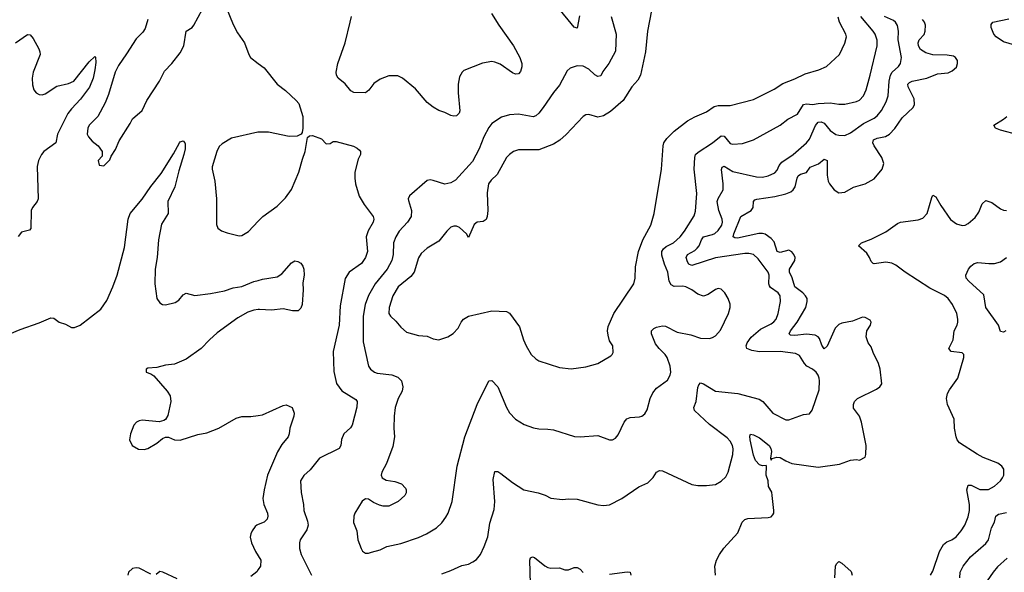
# Model space of a CAD drawing. Header units: inches. Extents: x 1954678 to 2060271, y 904822 to 1016299.
# Tile 368 of 403: x 2048378 to 2055076, y 981108 to 984868. Entities that reach past the tile are written whole.
import ezdxf

# ---------------------------------------------------------------- set-up
doc = ezdxf.new("R2010")
doc.units = ezdxf.units.IN
doc.header["$MEASUREMENT"] = 0
doc.layers.add('C0948', color=7, linetype='Continuous')
doc.layers.add('C0958', color=7, linetype='Continuous')

msp = doc.modelspace()

# ---------------------------------------------------------------- linework, layer by layer
at = {"layer": 'C0948', "color": 5}
for points, elevation in [([(2049750, 985031.3), (2049830, 984834), (2049858.7, 984778.7), (2049908.2, 984710), (2049935.5, 984630), (2049947.3, 984610), (2050000, 984570.8)], 640), ([(2049248.9, 984870), (2049231.4, 984808.6), (2049216.4, 984783.6), (2049170, 984737.6), (2049105.5, 984634.5), (2049050, 984557), (2049027.8, 984510), (2048981.8, 984358.2), (2048958.6, 984301.4), (2048910.3, 984209.7), (2048850.4, 984150), (2048840.3, 984130), (2048837.1, 984090), (2048846, 984070), (2048870, 984042), (2048911.3, 984010), (2048938, 983970), (2048939.6, 983940.4), (2048912, 983910), (2048918, 983878), (2048950, 983874), (2048990, 983914), (2049000.2, 983939.8), (2049030, 983984.7), (2049055.5, 984044.5), (2049130, 984161), (2049146, 984194), (2049210, 984251), (2049243, 984317), (2049329.4, 984450), (2049363.5, 984516.5), (2049412.7, 984570), (2049470, 984642.8), (2049493.3, 984690), (2049509.7, 984790.3), (2049550, 984814.4), (2049563, 984830), (2049620.8, 984939.2)], 640), ([(2048349, 984710), (2048430, 984766.4), (2048450, 984763.8), (2048470, 984739.3), (2048509.1, 984670), (2048515.8, 984650), (2048516.2, 984630), (2048469.3, 984510), (2048462.8, 984470), (2048464.2, 984424.2), (2048473, 984390), (2048490, 984370.6), (2048510, 984358), (2048530, 984355.5), (2048550, 984362.4), (2048630, 984415.6), (2048710, 984434.6), (2048745.1, 984450), (2048850, 984581.6), (2048890, 984618), (2048893.7, 984613.7), (2048896.7, 984576.7), (2048890, 984526), (2048877.8, 984470), (2048851.9, 984408.1), (2048792.3, 984327.7), (2048730, 984262), (2048706, 984230), (2048634, 984090), (2048623.5, 984030), (2048542, 983970), (2048525.7, 983950), (2048506.5, 983910), (2048495.6, 983870), (2048504.4, 983650), (2048496.1, 983630), (2048464.9, 983590), (2048454.9, 983570), (2048453.1, 983446.9), (2048444.4, 983435.6), (2048390, 983422.3), (2048366.5, 983393.5)], 620), ([(2050000, 984102), (2049998, 984102), (2049819.3, 984060.7), (2049756.1, 984023.9), (2049735.3, 984004.7), (2049718.4, 983970), (2049686.9, 983866.9), (2049686.7, 983850), (2049704.2, 983770), (2049716.9, 983650), (2049715.5, 983475.5), (2049726.8, 983450), (2049750, 983430.7), (2049790, 983418), (2049870, 983397.1), (2049890, 983399.3), (2049934, 983426), (2050000, 983496.5)], 640), ([(2048310, 982730.7), (2048380.2, 982759.8), (2048510, 982804.4), (2048590, 982839.1), (2048610, 982837.3), (2048646.8, 982810), (2048690, 982795.5), (2048730, 982773.4), (2048750, 982773), (2048790, 982790.4), (2048930, 982899.5), (2048970, 982957.1), (2049011.7, 983050), (2049040.7, 983130), (2049090, 983318.8), (2049115.4, 983510), (2049128.2, 983550), (2049210, 983647.4), (2049270, 983733.4), (2049339.4, 983820.6), (2049424.1, 983955.9), (2049464.5, 984030), (2049470, 984037.3), (2049490, 984044), (2049502, 984030), (2049502.5, 984022.5), (2049503.1, 983990), (2049495.2, 983950), (2049460.1, 983839.9), (2049432.3, 983730), (2049385.4, 983630), (2049387, 983550), (2049343.5, 983476.5), (2049321.4, 983370), (2049313.2, 983250), (2049298.8, 983170), (2049296.5, 983070), (2049310.3, 982970.3), (2049330, 982940.5), (2049350, 982930.4), (2049370, 982929), (2049435.7, 982944.3), (2049460.3, 982959.7), (2049490, 982997.1), (2049510, 983006.7), (2049570, 982991.6), (2049675.2, 983004.8), (2049770, 983023.6), (2049830, 983044), (2049890, 983053.8), (2049970, 983086), (2050000, 983093.8)], 620), ([(2050000, 982895.8), (2049970, 982891.3), (2049930, 982878), (2049861.6, 982838.4), (2049721.9, 982738.1), (2049668.1, 982690), (2049611.5, 982630), (2049510, 982558.4), (2049430, 982525.4), (2049370, 982518.3), (2049310, 982500.9), (2049250, 982497), (2049238.8, 982490), (2049238, 982470), (2049270, 982458.8), (2049290, 982444), (2049380.6, 982340.6), (2049400.4, 982310), (2049406.4, 982270), (2049385.1, 982174.9), (2049370, 982149), (2049359.3, 982140.7), (2049327.3, 982132.7), (2049210, 982142.7), (2049190, 982139.3), (2049171.3, 982130), (2049154.8, 982110), (2049130.7, 982050), (2049124.9, 982010), (2049142.8, 981970), (2049187, 981947), (2049224.9, 981944.9), (2049250, 981950.4), (2049310, 981986.4), (2049350, 982019.1), (2049370, 982028), (2049390, 982028), (2049432, 982010), (2049470, 982007.2), (2049590, 982045.3), (2049650, 982056.5), (2049732.3, 982090), (2049850, 982156.5), (2049890, 982168.7), (2049950, 982168), (2050000, 982175.7)], 620), ([(2050000, 981433.7), (2049990.3, 981429.7), (2049979.6, 981420.4), (2049958.4, 981390), (2049950.4, 981370), (2049946.6, 981346.6), (2049954.4, 981310), (2049981.6, 981250), (2050000, 981220.2)], 620), ([(2049270, 981094.8), (2049190, 981137.2), (2049170, 981139.7), (2049146.3, 981133.7), (2049119.1, 981110), (2049112.7, 981090)], 620), ([(2050000, 981126.8), (2049990, 981112.7), (2049950, 981079.3)], 620), ([(2049450, 981065.1), (2049350.7, 981109.3), (2049330, 981113.6), (2049306.2, 981093.8)], 620)]:
    msp.add_lwpolyline(points, dxfattribs=dict(at, elevation=elevation))
at = {"layer": 'C0958', "color": 5}
for points, elevation in [([(2052185.9, 984894.1), (2052170, 984809.3), (2052150, 984816.2), (2052035.9, 984955.9)], 640), ([(2051588.4, 984910), (2051636.5, 984830), (2051736.5, 984690), (2051780.9, 984610), (2051792.9, 984570), (2051792.8, 984547.2), (2051784.7, 984515.3), (2051770, 984499.3), (2051750, 984497), (2051730, 984505.1), (2051645.6, 984565.6), (2051610, 984579.8), (2051590, 984582.7), (2051527.2, 984572.8), (2051398.8, 984521.2), (2051387.3, 984510), (2051370, 984479), (2051360.7, 984430), (2051361, 984370), (2051372.1, 984248), (2051367.4, 984232.6), (2051350, 984214.5), (2051330, 984211.8), (2051310, 984215.6), (2051270, 984236.3), (2051229.7, 984249.7), (2051190, 984271.8), (2051150, 984305.1), (2051070, 984398.3), (2050982.7, 984470), (2050950, 984485.1), (2050890, 984485.1), (2050830, 984463.7), (2050786.4, 984433.6), (2050752.8, 984387.2), (2050730, 984369.2), (2050650, 984372), (2050630, 984383.7), (2050591.1, 984431.1), (2050545.1, 984470), (2050534, 984490), (2050529.7, 984509.7), (2050542.2, 984570), (2050592.7, 984710), (2050626, 984850), (2050634, 984890)], 640), ([(2052402.4, 984890), (2052436.1, 984770), (2052430, 984654), (2052385.5, 984570), (2052345.2, 984514.8), (2052330, 984485.1), (2052310, 984480.4), (2052290, 984493.1), (2052250, 984531.6), (2052210, 984552.5), (2052170, 984554.8), (2052122.3, 984537.7), (2052101.2, 984518.8), (2052050, 984423), (2052008.6, 984371.4), (2051939.6, 984270), (2051910, 984231.3), (2051890, 984213.7), (2051870, 984206), (2051770, 984225.3), (2051710, 984221), (2051654.7, 984205.3), (2051590, 984161.6), (2051570, 984134.5), (2051535.9, 984070), (2051504.5, 983990), (2051457.6, 983902.4), (2051343.4, 983776.6), (2051310, 983758.9), (2051270, 983749.7), (2051190, 983774.5), (2051170, 983778), (2051150, 983772.7), (2051030, 983669.2), (2051021.3, 983650), (2051022, 983638), (2051042.8, 983570), (2051040.3, 983530), (2051015.6, 983490), (2050959.1, 983430), (2050935.6, 983390), (2050921.5, 983350), (2050917.4, 983270), (2050908.4, 983230), (2050876.5, 983170), (2050796.2, 983070), (2050749.5, 982990.5), (2050728.6, 982930), (2050713.4, 982850), (2050715.3, 982675.3), (2050751.7, 982510), (2050764.6, 982490), (2050790.7, 982470), (2050810, 982463.6), (2050910, 982451.4), (2050950, 982435.6), (2050974.3, 982410), (2050984.7, 982370), (2050979.7, 982340.3), (2050953.1, 982290), (2050931.7, 982230), (2050924.6, 982170), (2050922.6, 982090), (2050926.7, 982030), (2050916.5, 981963.5), (2050872.5, 981847.5), (2050842, 981790), (2050836.3, 981770), (2050844, 981750), (2050870, 981735.5), (2050930, 981726), (2050976, 981710), (2051001.4, 981681.4), (2051006.8, 981670), (2051006.8, 981650), (2050997.3, 981630), (2050953.4, 981590), (2050890, 981557.4), (2050850, 981557.7), (2050825.3, 981565.3), (2050783.7, 981583.7), (2050750, 981606), (2050730, 981609.2), (2050708.3, 981591.7), (2050657.3, 981510), (2050650.5, 981489.5), (2050648.3, 981448.3), (2050671, 981390), (2050678, 981330), (2050701, 981270), (2050710, 981252), (2050730, 981238), (2050750, 981238), (2050770, 981244.7), (2050830, 981261), (2050876, 981284), (2050970, 981303.8), (2051090, 981344.9), (2051145.2, 981370), (2051212.7, 981410), (2051250, 981444.9), (2051277, 981483), (2051293.3, 981510), (2051320.5, 981590), (2051353.3, 981830), (2051406.9, 982030), (2051489.7, 982250), (2051570, 982410.6), (2051590, 982413.4), (2051630, 982370.7), (2051690.4, 982230), (2051710, 982194), (2051750, 982150.6), (2051810, 982114.9), (2051872.3, 982092.3), (2051910, 982083.8), (2051970, 982083), (2052010, 982077.1), (2052152.5, 982032.5), (2052190, 982030.4), (2052310, 982039.3), (2052390, 982010.5), (2052410, 982010.5), (2052430, 982022), (2052450, 982044), (2052489.8, 982130.2), (2052507.2, 982152.8), (2052530, 982162), (2052594.3, 982165.7), (2052610, 982170.4), (2052630, 982186), (2052646.6, 982213.4), (2052665.6, 982290), (2052685.1, 982330), (2052710, 982360.9), (2052783.7, 982416.3), (2052803.1, 982450), (2052806.2, 982470), (2052803.8, 982510), (2052781.6, 982570), (2052768.7, 982590), (2052727.2, 982630), (2052702.2, 982662.2), (2052676.3, 982730), (2052676.2, 982750), (2052692.6, 982767.4), (2052710, 982775.3), (2052750, 982784.9), (2052770, 982783.1), (2052850, 982741.5), (2052943.8, 982723.8), (2053010, 982701.1), (2053070, 982698.9), (2053090, 982704.9), (2053110, 982718), (2053144.7, 982755.3), (2053200.5, 982870), (2053211.6, 982910), (2053211.9, 982931.9), (2053197.2, 982970), (2053174, 983010), (2053150, 983034), (2053130, 983039.3), (2053110, 983033.2), (2053061.4, 982998.6), (2053030, 982988), (2052990, 983000.4), (2052949.6, 983030), (2052910, 983050.8), (2052890, 983054.4), (2052830, 983052), (2052810, 983063), (2052796.8, 983090), (2052787.6, 983150), (2052764.5, 983204.5), (2052746.2, 983266.2), (2052746.7, 983290), (2052758.1, 983310), (2052775.5, 983324.5), (2052824.4, 983350), (2052869.7, 983390), (2052900.4, 983430), (2052966.2, 983533.8), (2052974, 983566), (2052984.5, 983684.5), (2052966.8, 983850), (2052969.8, 983930), (2052975.6, 983950), (2052992.6, 983967.4), (2053090, 984029.2), (2053150, 984078.4), (2053170, 984075.8), (2053210, 984024.9), (2053230, 984020.3), (2053293.9, 984026.1), (2053368.8, 984051.2), (2053550, 984150.3), (2053602.9, 984190), (2053670, 984224), (2053710, 984290.1), (2053730, 984296.1), (2053770, 984290.1), (2053810, 984297.2), (2053890, 984302), (2053950, 984293.4), (2053990, 984293.6), (2054070, 984310.2), (2054090, 984320.8), (2054117.4, 984350), (2054136.5, 984390), (2054162.9, 984490), (2054209.8, 984690), (2054210.7, 984729.3), (2054197, 984770), (2054184.7, 984790), (2054099.9, 984890)], 660), ([(2052676.5, 984930), (2052649.3, 984790.7), (2052636, 984650), (2052601.3, 984490), (2052583.8, 984456.2), (2052542.4, 984410), (2052482.2, 984317.8), (2052396.4, 984243.6), (2052350, 984214), (2052310, 984205.7), (2052250, 984222.9), (2052230, 984220.7), (2052210, 984209.5), (2052094.2, 984085.8), (2052051.1, 984048.9), (2052010, 984022), (2051910, 983983.5), (2051770, 983983.5), (2051738, 983970), (2051710, 983951.1), (2051690, 983929.6), (2051625.5, 983814.5), (2051584, 983776), (2051567.6, 983750), (2051557.3, 983690), (2051562.8, 983570), (2051558, 983530), (2051550, 983509.4), (2051530, 983495.1), (2051490, 983489.7), (2051470, 983474.5), (2051430, 983386), (2051417.2, 983410), (2051370, 983454.7), (2051350, 983462.4), (2051330, 983463.6), (2051310, 983455.6), (2051283.1, 983430), (2051230, 983361.6), (2051150, 983314), (2051110, 983278), (2051090, 983246.6), (2051060.3, 983150), (2051038.3, 983121.8), (2050951.3, 983050), (2050915.4, 982990), (2050891.6, 982910), (2050888.9, 982868.9), (2050900.5, 982850), (2050936.3, 982816.3), (2050970, 982775.5), (2051010, 982742.4), (2051090, 982720.4), (2051150, 982714.9), (2051190, 982696.3), (2051230, 982690.7), (2051290, 982710.6), (2051327.5, 982732.5), (2051361.2, 982770), (2051381.2, 982810), (2051397.2, 982830), (2051430, 982850.7), (2051590, 982887.7), (2051690, 982881.6), (2051710.3, 982870.3), (2051777.2, 982777.2), (2051804.4, 982690), (2051822.4, 982650), (2051857.3, 982590), (2051890, 982560.7), (2051910, 982548), (2052050, 982502.4), (2052130, 982492.4), (2052230, 982506), (2052310, 982528), (2052398.9, 982581.1), (2052409, 982590), (2052415.5, 982604.5), (2052412, 982650), (2052390, 982682), (2052380.5, 982720.5), (2052376.9, 982750), (2052380.7, 982780.7), (2052419.7, 982870), (2052555.4, 983070), (2052563.5, 983110), (2052566.7, 983186.7), (2052587.2, 983290), (2052617.2, 983370), (2052672.2, 983470), (2052694.7, 983550), (2052743.1, 983850), (2052755.1, 984010), (2052759.7, 984030), (2052779.6, 984060.4), (2052830, 984110.4), (2052921.2, 984178.8), (2052970, 984207.2), (2053050, 984242), (2053102.8, 984277.2), (2053130, 984283.9), (2053210, 984284), (2053370, 984325.7), (2053510, 984394.9), (2053570, 984434), (2053650, 984465.3), (2053720.3, 984499.7), (2053813, 984527), (2053865.2, 984550), (2053954.5, 984630), (2053991.8, 984708.2), (2054002, 984750), (2053998, 984770), (2053953.5, 984850), (2053945.5, 984885.5)], 680), ([(2051250, 981098.7), (2051310, 981120.3), (2051384.9, 981155.1), (2051430, 981164.9), (2051461.1, 981178.9), (2051484.4, 981195.6), (2051511.8, 981230), (2051537.1, 981282.9), (2051561.3, 981350), (2051576.6, 981443.4), (2051604.4, 981535.6), (2051610.6, 981590), (2051599.5, 981740.5), (2051610, 981794.8), (2051630, 981794), (2051650, 981781.6), (2051730, 981719.5), (2051806.8, 981670), (2051904.7, 981650), (2051953.5, 981633.5), (2051990, 981613.4), (2052070, 981604.4), (2052111.7, 981608.3), (2052170, 981606.4), (2052310, 981566.4), (2052350, 981562.4), (2052390, 981566.4), (2052473.2, 981610), (2052589, 981690), (2052650, 981717.3), (2052686, 981754), (2052710, 981790.6), (2052730, 981800.5), (2052750, 981799.3), (2052950, 981704.9), (2052990, 981698), (2053050, 981698), (2053110, 981706), (2053150, 981728), (2053181.7, 981758.3), (2053198.4, 981790), (2053228.3, 981910), (2053230.9, 981949.1), (2053226, 981970), (2053210, 982000.5), (2053190, 982023.5), (2053070, 982114.5), (2052967.3, 982210), (2052962.9, 982230), (2052979.7, 982270), (2052990, 982364.7), (2052996.6, 982383.4), (2053010, 982397.1), (2053030, 982390.4), (2053110, 982341.1), (2053263.8, 982323.8), (2053407.3, 982287.3), (2053433, 982270), (2053502, 982190), (2053590, 982145.3), (2053610, 982144.9), (2053710, 982182), (2053750, 982186), (2053769.3, 982210.7), (2053816.3, 982350), (2053819.7, 982410), (2053815.8, 982430), (2053809.7, 982450), (2053795.8, 982470), (2053771.5, 982490), (2053731.8, 982511.8), (2053715.6, 982530), (2053683.1, 982583.1), (2053656.2, 982596.2), (2053550, 982611.3), (2053410, 982608.9), (2053357.4, 982617.4), (2053324.7, 982630), (2053319.8, 982650), (2053327.1, 982670), (2053352.7, 982707.3), (2053417.8, 982762.2), (2053490, 982798.8), (2053508.6, 982811.4), (2053523.8, 982830), (2053538.2, 982870), (2053553.3, 982950), (2053550.7, 982990), (2053538.5, 983010), (2053486.1, 983046.1), (2053478, 983058), (2053473.6, 983070), (2053475.8, 983130), (2053470.4, 983150.4), (2053401.6, 983241.6), (2053369.8, 983269.8), (2053338, 983278), (2053310, 983278.3), (2053110, 983248.2), (2052950, 983194.6), (2052930, 983204.4), (2052921.6, 983221.6), (2052911.9, 983250), (2052921.1, 983270), (2052970, 983298), (2052986.2, 983313.8), (2052999.1, 983330), (2053015.3, 983370), (2053029, 983390), (2053090, 983406), (2053105.7, 983414.3), (2053130, 983434.3), (2053154.5, 983470), (2053159.2, 983490), (2053156.8, 983510), (2053134, 983570), (2053123.2, 983630), (2053128.9, 983651.1), (2053162.8, 983710), (2053163.7, 983750), (2053151.1, 983848.9), (2053156.6, 983863.4), (2053170, 983870.2), (2053230, 983835.3), (2053390, 983798.2), (2053430, 983795.8), (2053470, 983805.2), (2053513.8, 983826.2), (2053530, 983844.6), (2053545, 983875), (2053562.4, 983897.6), (2053638.5, 983950), (2053730, 984030.3), (2053750, 984054.9), (2053792.3, 984147.7), (2053808.8, 984171.2), (2053830, 984173.1), (2053850, 984163.8), (2053890, 984113.4), (2053930, 984087.7), (2053950, 984081.5), (2053990, 984080.9), (2054030, 984098), (2054118.8, 984161.2), (2054190, 984198.4), (2054210, 984214.7), (2054239.8, 984250), (2054271.6, 984310), (2054285, 984350), (2054293, 984450), (2054301.7, 984490), (2054312.1, 984510), (2054355, 984550), (2054369.8, 984570), (2054375.6, 984610), (2054354.8, 984730), (2054356.5, 984790), (2054348.3, 984828.3), (2054336, 984850), (2054322.1, 984862.1), (2054261.1, 984890)], 640), ([(2053110.8, 981090), (2053107.1, 981150), (2053117.5, 981190), (2053138.6, 981230), (2053168.5, 981271.5), (2053262.7, 981377.3), (2053292.8, 981450), (2053310, 981468.7), (2053330, 981475.3), (2053470, 981480.3), (2053490, 981486), (2053501.7, 981498.3), (2053507.6, 981510), (2053508.3, 981530), (2053497.5, 981630), (2053493.4, 981653.4), (2053472, 981692), (2053469.1, 981730), (2053456.8, 981770), (2053458.4, 981830), (2053456.1, 981836.1), (2053430, 981833.6), (2053410, 981839.8), (2053382.4, 981870), (2053370, 981904.5), (2053346.8, 982010), (2053344.9, 982035.1), (2053350, 982047.3), (2053370, 982044.6), (2053410, 982022.2), (2053477.2, 981970), (2053487.8, 981950), (2053491, 981930), (2053485.7, 981885.7), (2053490, 981871), (2053496.9, 981883.1), (2053529, 981891), (2053550, 981889.4), (2053590, 981866), (2053630, 981849.4), (2053810, 981823.8), (2053955.1, 981844.9), (2054030, 981870.8), (2054070, 981876), (2054090, 981871.3), (2054128.7, 981891.3), (2054134, 981910), (2054135.1, 981970), (2054103.5, 982130), (2054089.6, 982170), (2054050, 982225.2), (2054049.7, 982250), (2054057.4, 982270), (2054076.2, 982290), (2054206.1, 982353.9), (2054229.4, 982370), (2054241.6, 982390), (2054231, 982490), (2054219.7, 982530), (2054183.6, 982603.6), (2054170, 982642.7), (2054149.8, 982669.8), (2054136.4, 982710), (2054139.7, 982750), (2054164.5, 982790), (2054169.2, 982809.2), (2054163.2, 982823.2), (2054130, 982841.2), (2054110, 982843.7), (2054043, 982817), (2053970, 982802.2), (2053950, 982793.6), (2053924.6, 982770), (2053870, 982647.8), (2053850, 982628.4), (2053834.1, 982654.1), (2053818.5, 982698.5), (2053810, 982710.6), (2053790, 982721.6), (2053730, 982729), (2053650, 982718.7), (2053621.5, 982721.5), (2053612.4, 982730), (2053621.4, 982750), (2053666, 982810), (2053726, 982910), (2053735.5, 982950), (2053733.8, 982970), (2053724.2, 982990), (2053704.4, 983010), (2053649.9, 983050), (2053632.1, 983112.1), (2053614.8, 983150), (2053615, 983170), (2053650.8, 983230), (2053653.3, 983250), (2053645, 983270), (2053630, 983288.6), (2053610, 983299), (2053550, 983282.9), (2053530.6, 983290.6), (2053510, 983356.3), (2053490, 983379.9), (2053450, 983407.9), (2053430, 983413.5), (2053406.7, 983413.3), (2053261.4, 983381.4), (2053243.3, 983383.3), (2053231.6, 983390), (2053235.5, 983410), (2053284.1, 983530), (2053354.5, 983570), (2053367, 983590), (2053369.1, 983630.9), (2053378.7, 983641.3), (2053393, 983647), (2053515.8, 983664.2), (2053590, 983682.9), (2053623.4, 983696.6), (2053640.4, 983710), (2053654, 983730), (2053666, 983790), (2053673.6, 983806.4), (2053690, 983817.1), (2053731.2, 983828.8), (2053755.6, 983864.4), (2053812.1, 983887.9), (2053850, 983918), (2053870.2, 983910), (2053871.5, 983810), (2053878.3, 983770), (2053886.4, 983750), (2053917.6, 983710), (2053950, 983689.4), (2053990, 983695.4), (2054050, 983727.3), (2054129.8, 983750.2), (2054190, 983786), (2054245.7, 983850), (2054256.4, 983890), (2054242.3, 983930), (2054190.6, 984010), (2054181.8, 984030), (2054185.6, 984050), (2054210, 984061.5), (2054267.8, 984072.2), (2054295, 984090), (2054330, 984127.9), (2054380.5, 984199.5), (2054455.1, 984270), (2054464.5, 984290), (2054462.2, 984330), (2054421.3, 984410), (2054420.3, 984430), (2054430, 984440.7), (2054449.6, 984450), (2054549.3, 984470), (2054621.3, 984498.7), (2054694.4, 984505.6), (2054721.2, 984518.8), (2054750, 984545.5), (2054758.3, 984570), (2054756.4, 984590), (2054743.6, 984610), (2054730, 984618.5), (2054686.7, 984626.7), (2054590, 984628.2), (2054541.4, 984641.4), (2054505.3, 984665.3), (2054492.6, 984690), (2054489.9, 984710.1), (2054496.8, 984730), (2054530, 984767.7), (2054538, 984790), (2054539.9, 984830), (2054533.2, 984850), (2054518.7, 984870)], 620), ([(2055170, 984688.4), (2055070, 984717.5), (2055019.3, 984750), (2055003.5, 984770), (2054986.2, 984813.8), (2054985.4, 984834.6), (2054997.2, 984850), (2055105.5, 984874.5)], 580), ([(2050000, 984570.8), (2050040.6, 984540.6), (2050128.8, 984428.8), (2050185.1, 984385.1), (2050258.8, 984318.8), (2050276.7, 984296.7), (2050302.8, 984210), (2050302.8, 984130), (2050298.8, 984101.2), (2050292, 984090), (2050264.5, 984075.5), (2050210, 984073.6), (2050070, 984101.5), (2050000, 984102)], 640), ([(2055170, 984084.9), (2055050, 984115.3), (2055015.6, 984130), (2055003.6, 984150), (2055070, 984190.2), (2055091.8, 984210)], 580), ([(2050000, 983496.5), (2050030.7, 983529.3), (2050130, 983598.9), (2050184.9, 983655.1), (2050227.7, 983712.3), (2050277.2, 983830), (2050300.9, 983919.1), (2050320.5, 983970), (2050334.6, 984065.4), (2050350, 984078), (2050370, 984081), (2050430, 984058), (2050463.6, 984023.6), (2050490, 984024.7), (2050510, 984038), (2050530, 984038.8), (2050648.1, 984008.1), (2050674.6, 983994.6), (2050690, 983981), (2050696.3, 983970), (2050696.4, 983950), (2050681.2, 983918.8), (2050658.3, 983830), (2050656.9, 983790), (2050661.7, 983750), (2050688.2, 983668.2), (2050722, 983610), (2050783.1, 983530), (2050786.7, 983510), (2050782, 983490), (2050749.2, 983430.8), (2050735.6, 983390), (2050743.6, 983290), (2050731.3, 983250), (2050704, 983210), (2050618, 983150), (2050592.3, 983107.7), (2050558, 982922), (2050552, 982790), (2050509.3, 982610), (2050514.7, 982474.7), (2050533.4, 982393.4), (2050570, 982343.7), (2050664, 982284), (2050674.4, 982270), (2050672, 982232), (2050639.5, 982110), (2050629, 982091), (2050583.8, 982050), (2050567.3, 982012.7), (2050562.4, 981970), (2050550.6, 981950), (2050416.2, 981883.8), (2050353.5, 981806.5), (2050310, 981766.6), (2050288.9, 981731.1), (2050292.3, 981652.3), (2050308.8, 981570), (2050311.3, 981530), (2050336.4, 981456.4), (2050340.2, 981430), (2050330, 981398.4), (2050285.5, 981330), (2050280.3, 981310), (2050280.3, 981270), (2050291.6, 981230), (2050362.6, 981090)], 640), ([(2054574.7, 981090), (2054590, 981117.3), (2054634.6, 981250), (2054661.7, 981298.3), (2054683.9, 981316.1), (2054718, 981330), (2054747.6, 981350), (2054782.4, 981390), (2054807.8, 981430), (2054830, 981486), (2054839.7, 981530), (2054838.8, 981570), (2054821.7, 981670), (2054830, 981700.7), (2054850, 981701.6), (2054910, 981671.6), (2054968.5, 981671.5), (2055010, 981694.4), (2055049.6, 981730), (2055062.9, 981750), (2055071.5, 981770), (2055073.6, 981790), (2055071.8, 981810), (2055059.5, 981830), (2055030.8, 981850.8), (2054932.3, 981890), (2054891.7, 981911.7), (2054772, 981990), (2054755.6, 982010), (2054748, 982030), (2054738, 982090), (2054735.1, 982150), (2054689.7, 982250), (2054682.7, 982290), (2054690, 982324), (2054703.1, 982350), (2054758.9, 982430), (2054800.4, 982570), (2054799.6, 982590), (2054790, 982600.7), (2054715.3, 982610), (2054698.4, 982630), (2054728.8, 982690), (2054734.2, 982750), (2054754.6, 982790), (2054759.3, 982810), (2054760.3, 982830), (2054752.1, 982870), (2054723.5, 982930), (2054693.7, 982970), (2054670, 982992), (2054570, 983042.3), (2054402.2, 983150), (2054338.6, 983198.6), (2054310, 983210.7), (2054270, 983217.7), (2054190, 983206.9), (2054182.7, 983210), (2054170, 983222.7), (2054159.8, 983250), (2054139.5, 983279.5), (2054084, 983330), (2054105.2, 983350), (2054170, 983375.6), (2054270, 983425.2), (2054350, 983481.3), (2054369.5, 983490), (2054490, 983506.2), (2054521.9, 983518.1), (2054550, 983550.3), (2054581.6, 983658.4), (2054590, 983674.4), (2054610, 983662.4), (2054643.5, 983603.5), (2054710, 983508.1), (2054750, 983479.6), (2054790, 983467.2), (2054810, 983470.4), (2054830, 983480.4), (2054877.8, 983522.2), (2054901.5, 983558.5), (2054924.4, 983615.6), (2054950, 983637), (2054990, 983624.9), (2055050, 983581.1), (2055070, 983572.4), (2055090, 983570.5)], 580), ([(2050000, 983093.8), (2050030, 983101.5), (2050130, 983118), (2050160.1, 983139.9), (2050225.8, 983214.2), (2050250, 983226.8), (2050270, 983222.8), (2050290, 983211), (2050302.8, 983190), (2050310.5, 983170.5), (2050313.4, 983130), (2050303, 983077), (2050306, 983030), (2050298.4, 982930), (2050290, 982905.2), (2050272, 982888), (2050232.8, 982887.2), (2050170, 982901.5), (2050090, 982890.7), (2050010, 982897.3), (2050000, 982895.8)], 620), ([(2055085.5, 982750), (2055070, 982742.3), (2055050, 982747.6), (2055037, 982790), (2054950.9, 982910), (2054935.7, 982995.7), (2054834.3, 983090), (2054817.4, 983110), (2054813.7, 983130), (2054831.8, 983170), (2054847.9, 983192.1), (2054869.9, 983210.1), (2054895.9, 983215.9), (2054970, 983208.1), (2055009.8, 983210.2), (2055050, 983220.3), (2055090.6, 983249.4)], 560), ([(2050000, 982175.7), (2050030, 982180.3), (2050170, 982243.8), (2050190, 982247.7), (2050230.4, 982230.3), (2050246, 982190), (2050242.8, 982170), (2050215.5, 982090), (2050210.4, 982050), (2050203, 982030), (2050162, 981978), (2050132.4, 981927.6), (2050064.5, 981770), (2050040.8, 981670), (2050032.9, 981610), (2050039.6, 981570), (2050063.7, 981510), (2050066.4, 981490), (2050061.6, 981470), (2050040.7, 981450), (2050000, 981433.7)], 620), ([(2054772.6, 981070), (2054776.3, 981110), (2054796.3, 981150), (2054846.7, 981213.2), (2054950, 981305.4), (2054967.6, 981330), (2054989.3, 981410), (2055009.3, 981450), (2055018, 981490), (2055035.6, 981504.4), (2055090, 981515.6)], 560), ([(2050000, 981220.2), (2050018.7, 981190), (2050016.4, 981150), (2050000, 981126.8)], 620), ([(2051852.1, 981030), (2051847.8, 981190), (2051852.5, 981207.5), (2051865.8, 981214.2), (2051878.8, 981210), (2051950, 981152.7), (2051970, 981141.6), (2051990, 981137.1), (2052050, 981139.1), (2052086.2, 981126.2), (2052110, 981124.4), (2052150, 981142), (2052170, 981140.7), (2052190, 981130.8), (2052210, 981106)], 620), ([(2053922, 981070), (2053926.3, 981150), (2053933.8, 981166.2), (2053950, 981182.8), (2053970, 981170.6), (2054034.5, 981114.5), (2054041.7, 981090)], 580), ([(2055096.1, 981203.9), (2055030, 981144.9), (2055000.5, 981110), (2054959.7, 981050)], 560), ([(2052390, 981095.8), (2052510, 981112.4), (2052530.8, 981110), (2052535.5, 981090)], 620)]:
    msp.add_lwpolyline(points, dxfattribs=dict(at, elevation=elevation))

doc.saveas('drawing.dxf')
